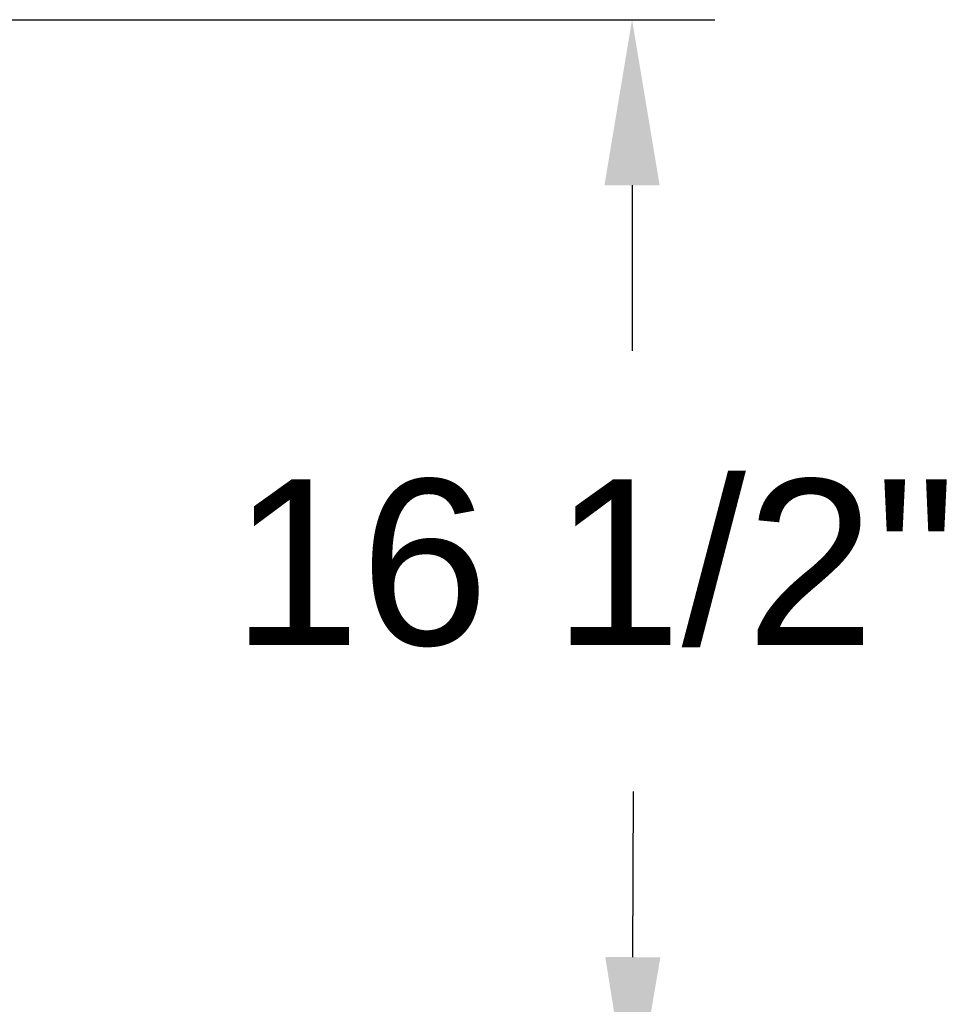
# Model space of a CAD drawing. Header units: inches. Extents: x 170 to 284, y 215 to 248.
# Tile 928 of 1056: x 227.381 to 227.907, y 245.046 to 245.603. Entities that reach past the tile are written whole.
import ezdxf

# ---------------------------------------------------------------- set-up
doc = ezdxf.new("R2010")
doc.units = ezdxf.units.IN
doc.header["$LTSCALE"] = 0.25
doc.header["$MEASUREMENT"] = 0
doc.layers.add('ANNOTATIONS', color=1, linetype='Continuous')
doc.styles.add('ARIAL', font='arial.ttf', dxfattribs={"height": 0.09375})

msp = doc.modelspace()

# ---------------------------------------------------------------- linework, layer by layer
at = {"layer": 'ANNOTATIONS'}
for p, q in [((227.08946, 245.60321), (227.77509, 245.60321)), ((227.72822, 245.50946), (227.72822, 245.41571)), ((227.72865, 245.07238), (227.72908, 245.16612))]:
    msp.add_line(p, q, dxfattribs=at)
for points in [[(227.71259, 245.50946), (227.74384, 245.50946), (227.72822, 245.60321)], [(227.71302, 245.07245), (227.74427, 245.0723), (227.72822, 244.97863)]]:
    msp.add_solid(points, dxfattribs=at)

# ---------------------------------------------------------------- texts
at = {"layer": 'ANNOTATIONS', "insert": (227.70674, 245.29534), "char_height": 0.09375, "attachment_point": 5, "style": 'ARIAL'}
msp.add_mtext('\\A1;16 1/2"', dxfattribs=at)

doc.saveas('drawing.dxf')
